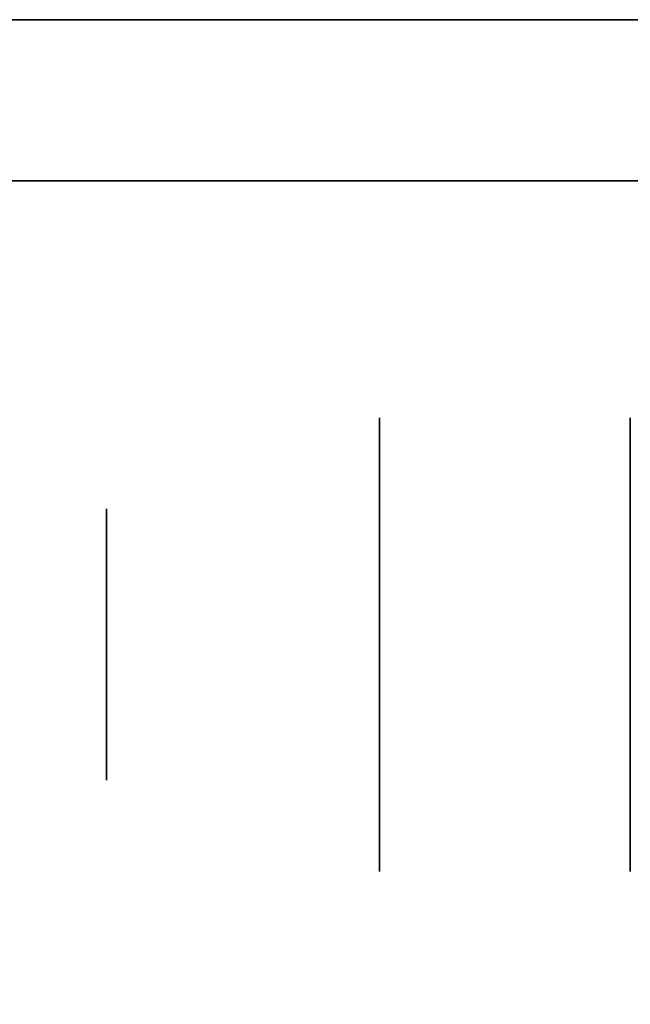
# Model space of a CAD drawing. Extents: x 248.8 to 273, y 2872.5 to 2876.7.
# Tile 445 of 656: x 262.8138 to 262.8498, y 2876.6635 to 2876.7215. Entities that reach past the tile are written whole.
import ezdxf

# ---------------------------------------------------------------- set-up
doc = ezdxf.new("R2010")
doc.units = 0
doc.header["$LTSCALE"] = 150
doc.header["$MEASUREMENT"] = 0
doc.layers.add('3DFACE_BOLT', color=7, linetype='CONTINUOUS')
doc.layers.add('3DFACE_SHAPE', color=7, linetype='CONTINUOUS')

msp = doc.modelspace()

# ---------------------------------------------------------------- linework, layer by layer
at = {"layer": '3DFACE_BOLT', "color": 1}
for points, invisible_edges in [([(262.849787, 2876.698042, -0.135), (262.849787, 2876.691354, -0.146583), (262.834987, 2876.698042, -0.135)], 14), ([(262.834987, 2876.698042, -0.135), (262.849787, 2876.691354, -0.146583), (262.834987, 2876.691354, -0.146583)], 3), ([(262.849787, 2876.691354, -0.123417), (262.849787, 2876.698042, -0.135), (262.834987, 2876.691354, -0.123417)], 14), ([(262.834987, 2876.691354, -0.123417), (262.849787, 2876.698042, -0.135), (262.834987, 2876.698042, -0.135)], 3), ([(262.834987, 2876.698042, -0.135), (262.834987, 2876.691354, -0.146583), (262.834987, 2876.691354, -0.123417)], 2), ([(262.849787, 2876.698042, -0.065), (262.849787, 2876.691354, -0.076583), (262.834987, 2876.698042, -0.065)], 14), ([(262.834987, 2876.698042, -0.065), (262.849787, 2876.691354, -0.076583), (262.834987, 2876.691354, -0.076583)], 3), ([(262.849787, 2876.691354, -0.053417), (262.849787, 2876.698042, -0.065), (262.834987, 2876.691354, -0.053417)], 14), ([(262.834987, 2876.691354, -0.053417), (262.849787, 2876.698042, -0.065), (262.834987, 2876.698042, -0.065)], 3), ([(262.834987, 2876.698042, -0.065), (262.834987, 2876.691354, -0.076583), (262.834987, 2876.691354, -0.053417)], 2), ([(262.868887, 2876.692666, -0.135), (262.868887, 2876.692275, -0.137472), (262.818887, 2876.692666, -0.135)], 14), ([(262.818887, 2876.692666, -0.135), (262.868887, 2876.692275, -0.137472), (262.818887, 2876.692275, -0.137472)], 3), ([(262.818887, 2876.692275, -0.132528), (262.868887, 2876.692666, -0.135), (262.818887, 2876.692666, -0.135)], 3), ([(262.818887, 2876.692666, -0.135), (262.818887, 2876.692275, -0.137472), (262.818887, 2876.692275, -0.132528)], 2), ([(262.868887, 2876.692666, -0.065), (262.868887, 2876.692275, -0.067472), (262.818887, 2876.692666, -0.065)], 14), ([(262.818887, 2876.692666, -0.065), (262.868887, 2876.692275, -0.067472), (262.818887, 2876.692275, -0.067472)], 3), ([(262.818887, 2876.692275, -0.062528), (262.868887, 2876.692666, -0.065), (262.818887, 2876.692666, -0.065)], 3), ([(262.818887, 2876.692666, -0.065), (262.818887, 2876.692275, -0.067472), (262.818887, 2876.692275, -0.062528)], 2), ([(262.868887, 2876.692275, -0.132528), (262.868887, 2876.692666, -0.135), (262.818887, 2876.692275, -0.132528)], 14), ([(262.868887, 2876.692275, -0.062528), (262.868887, 2876.692666, -0.065), (262.818887, 2876.692275, -0.062528)], 14), ([(262.868887, 2876.692275, -0.137472), (262.868887, 2876.691139, -0.139702), (262.818887, 2876.692275, -0.137472)], 14), ([(262.818887, 2876.692275, -0.137472), (262.868887, 2876.691139, -0.139702), (262.818887, 2876.691139, -0.139702)], 3), ([(262.868887, 2876.691139, -0.130298), (262.868887, 2876.692275, -0.132528), (262.818887, 2876.691139, -0.130298)], 14), ([(262.818887, 2876.691139, -0.130298), (262.868887, 2876.692275, -0.132528), (262.818887, 2876.692275, -0.132528)], 3), ([(262.818887, 2876.692275, -0.137472), (262.818887, 2876.691139, -0.139702), (262.818887, 2876.692275, -0.132528)], 14), ([(262.818887, 2876.692275, -0.132528), (262.818887, 2876.691139, -0.139702), (262.818887, 2876.691139, -0.130298)], 3), ([(262.868887, 2876.692275, -0.067472), (262.868887, 2876.691139, -0.069702), (262.818887, 2876.692275, -0.067472)], 14), ([(262.818887, 2876.692275, -0.067472), (262.868887, 2876.691139, -0.069702), (262.818887, 2876.691139, -0.069702)], 3), ([(262.868887, 2876.691139, -0.060298), (262.868887, 2876.692275, -0.062528), (262.818887, 2876.691139, -0.060298)], 14), ([(262.818887, 2876.691139, -0.060298), (262.868887, 2876.692275, -0.062528), (262.818887, 2876.692275, -0.062528)], 3), ([(262.818887, 2876.692275, -0.067472), (262.818887, 2876.691139, -0.069702), (262.818887, 2876.692275, -0.062528)], 14), ([(262.818887, 2876.692275, -0.062528), (262.818887, 2876.691139, -0.069702), (262.818887, 2876.691139, -0.060298)], 3), ([(262.868887, 2876.691139, -0.139702), (262.868887, 2876.689369, -0.141472), (262.818887, 2876.691139, -0.139702)], 14), ([(262.818887, 2876.691139, -0.139702), (262.868887, 2876.689369, -0.141472), (262.818887, 2876.689369, -0.141472)], 3), ([(262.868887, 2876.689369, -0.128528), (262.868887, 2876.691139, -0.130298), (262.818887, 2876.689369, -0.128528)], 14), ([(262.818887, 2876.689369, -0.128528), (262.868887, 2876.691139, -0.130298), (262.818887, 2876.691139, -0.130298)], 3), ([(262.818887, 2876.691139, -0.139702), (262.818887, 2876.689369, -0.141472), (262.818887, 2876.691139, -0.130298)], 14), ([(262.818887, 2876.691139, -0.130298), (262.818887, 2876.689369, -0.141472), (262.818887, 2876.689369, -0.128528)], 3), ([(262.868887, 2876.691139, -0.069702), (262.868887, 2876.689369, -0.071472), (262.818887, 2876.691139, -0.069702)], 14), ([(262.818887, 2876.691139, -0.069702), (262.868887, 2876.689369, -0.071472), (262.818887, 2876.689369, -0.071472)], 3), ([(262.868887, 2876.689369, -0.058528), (262.868887, 2876.691139, -0.060298), (262.818887, 2876.689369, -0.058528)], 14), ([(262.818887, 2876.689369, -0.058528), (262.868887, 2876.691139, -0.060298), (262.818887, 2876.691139, -0.060298)], 3), ([(262.818887, 2876.691139, -0.069702), (262.818887, 2876.689369, -0.071472), (262.818887, 2876.691139, -0.060298)], 14), ([(262.818887, 2876.691139, -0.060298), (262.818887, 2876.689369, -0.071472), (262.818887, 2876.689369, -0.058528)], 3), ([(262.849787, 2876.691354, -0.146583), (262.849787, 2876.677979, -0.146583), (262.834987, 2876.691354, -0.146583)], 14), ([(262.834987, 2876.691354, -0.146583), (262.849787, 2876.677979, -0.146583), (262.834987, 2876.677979, -0.146583)], 3), ([(262.849787, 2876.677979, -0.123417), (262.849787, 2876.691354, -0.123417), (262.834987, 2876.677979, -0.123417)], 14), ([(262.834987, 2876.677979, -0.123417), (262.849787, 2876.691354, -0.123417), (262.834987, 2876.691354, -0.123417)], 3), ([(262.834987, 2876.691354, -0.146583), (262.834987, 2876.677979, -0.146583), (262.834987, 2876.691354, -0.123417)], 14), ([(262.834987, 2876.691354, -0.123417), (262.834987, 2876.677979, -0.146583), (262.834987, 2876.677979, -0.123417)], 3), ([(262.849787, 2876.691354, -0.076583), (262.849787, 2876.677979, -0.076583), (262.834987, 2876.691354, -0.076583)], 14), ([(262.834987, 2876.691354, -0.076583), (262.849787, 2876.677979, -0.076583), (262.834987, 2876.677979, -0.076583)], 3), ([(262.849787, 2876.677979, -0.053417), (262.849787, 2876.691354, -0.053417), (262.834987, 2876.677979, -0.053417)], 14), ([(262.834987, 2876.677979, -0.053417), (262.849787, 2876.691354, -0.053417), (262.834987, 2876.691354, -0.053417)], 3), ([(262.834987, 2876.691354, -0.076583), (262.834987, 2876.677979, -0.076583), (262.834987, 2876.691354, -0.053417)], 14), ([(262.834987, 2876.691354, -0.053417), (262.834987, 2876.677979, -0.076583), (262.834987, 2876.677979, -0.053417)], 3), ([(262.849787, 2876.691354, -0.123417), (262.849787, 2876.677979, -0.123417), (262.849787, 2876.691354, -0.146583)], 14), ([(262.849787, 2876.691354, -0.146583), (262.849787, 2876.677979, -0.123417), (262.849787, 2876.677979, -0.146583)], 3), ([(262.849787, 2876.691354, -0.053417), (262.849787, 2876.677979, -0.053417), (262.849787, 2876.691354, -0.076583)], 14), ([(262.849787, 2876.691354, -0.076583), (262.849787, 2876.677979, -0.053417), (262.849787, 2876.677979, -0.076583)], 3), ([(262.868887, 2876.689369, -0.141472), (262.868887, 2876.687139, -0.142608), (262.818887, 2876.689369, -0.141472)], 14), ([(262.818887, 2876.689369, -0.141472), (262.868887, 2876.687139, -0.142608), (262.818887, 2876.687139, -0.142608)], 3), ([(262.868887, 2876.687139, -0.127392), (262.868887, 2876.689369, -0.128528), (262.818887, 2876.687139, -0.127392)], 14), ([(262.818887, 2876.687139, -0.127392), (262.868887, 2876.689369, -0.128528), (262.818887, 2876.689369, -0.128528)], 3), ([(262.818887, 2876.689369, -0.141472), (262.818887, 2876.687139, -0.142608), (262.818887, 2876.689369, -0.128528)], 14), ([(262.818887, 2876.689369, -0.128528), (262.818887, 2876.687139, -0.142608), (262.818887, 2876.687139, -0.127392)], 3), ([(262.868887, 2876.689369, -0.071472), (262.868887, 2876.687139, -0.072608), (262.818887, 2876.689369, -0.071472)], 14), ([(262.818887, 2876.689369, -0.071472), (262.868887, 2876.687139, -0.072608), (262.818887, 2876.687139, -0.072608)], 3), ([(262.868887, 2876.687139, -0.057392), (262.868887, 2876.689369, -0.058528), (262.818887, 2876.687139, -0.057392)], 14), ([(262.818887, 2876.687139, -0.057392), (262.868887, 2876.689369, -0.058528), (262.818887, 2876.689369, -0.058528)], 3), ([(262.818887, 2876.689369, -0.071472), (262.818887, 2876.687139, -0.072608), (262.818887, 2876.689369, -0.058528)], 14), ([(262.818887, 2876.689369, -0.058528), (262.818887, 2876.687139, -0.072608), (262.818887, 2876.687139, -0.057392)], 3), ([(262.868887, 2876.687139, -0.142608), (262.868887, 2876.684666, -0.143), (262.818887, 2876.687139, -0.142608)], 14), ([(262.818887, 2876.687139, -0.142608), (262.868887, 2876.684666, -0.143), (262.818887, 2876.684666, -0.143)], 3), ([(262.868887, 2876.684666, -0.127), (262.868887, 2876.687139, -0.127392), (262.818887, 2876.684666, -0.127)], 14), ([(262.818887, 2876.684666, -0.127), (262.868887, 2876.687139, -0.127392), (262.818887, 2876.687139, -0.127392)], 3), ([(262.818887, 2876.687139, -0.142608), (262.818887, 2876.684666, -0.143), (262.818887, 2876.687139, -0.127392)], 14), ([(262.818887, 2876.687139, -0.127392), (262.818887, 2876.684666, -0.143), (262.818887, 2876.684666, -0.127)], 3), ([(262.868887, 2876.687139, -0.072608), (262.868887, 2876.684666, -0.073), (262.818887, 2876.687139, -0.072608)], 14), ([(262.818887, 2876.687139, -0.072608), (262.868887, 2876.684666, -0.073), (262.818887, 2876.684666, -0.073)], 3), ([(262.868887, 2876.684666, -0.057), (262.868887, 2876.687139, -0.057392), (262.818887, 2876.684666, -0.057)], 14), ([(262.818887, 2876.684666, -0.057), (262.868887, 2876.687139, -0.057392), (262.818887, 2876.687139, -0.057392)], 3), ([(262.818887, 2876.687139, -0.072608), (262.818887, 2876.684666, -0.073), (262.818887, 2876.687139, -0.057392)], 14), ([(262.818887, 2876.687139, -0.057392), (262.818887, 2876.684666, -0.073), (262.818887, 2876.684666, -0.057)], 3), ([(262.868887, 2876.684666, -0.143), (262.868887, 2876.682194, -0.142608), (262.818887, 2876.684666, -0.143)], 14), ([(262.818887, 2876.684666, -0.143), (262.868887, 2876.682194, -0.142608), (262.818887, 2876.682194, -0.142608)], 3), ([(262.818887, 2876.682194, -0.127392), (262.868887, 2876.684666, -0.127), (262.818887, 2876.684666, -0.127)], 3), ([(262.818887, 2876.684666, -0.143), (262.818887, 2876.682194, -0.142608), (262.818887, 2876.684666, -0.127)], 14), ([(262.818887, 2876.684666, -0.127), (262.818887, 2876.682194, -0.142608), (262.818887, 2876.682194, -0.127392)], 3), ([(262.868887, 2876.684666, -0.073), (262.868887, 2876.682194, -0.072608), (262.818887, 2876.684666, -0.073)], 14), ([(262.818887, 2876.684666, -0.073), (262.868887, 2876.682194, -0.072608), (262.818887, 2876.682194, -0.072608)], 3), ([(262.818887, 2876.682194, -0.057392), (262.868887, 2876.684666, -0.057), (262.818887, 2876.684666, -0.057)], 3), ([(262.818887, 2876.684666, -0.073), (262.818887, 2876.682194, -0.072608), (262.818887, 2876.684666, -0.057)], 14), ([(262.818887, 2876.684666, -0.057), (262.818887, 2876.682194, -0.072608), (262.818887, 2876.682194, -0.057392)], 3), ([(262.868887, 2876.682194, -0.127392), (262.868887, 2876.684666, -0.127), (262.818887, 2876.682194, -0.127392)], 14), ([(262.868887, 2876.682194, -0.057392), (262.868887, 2876.684666, -0.057), (262.818887, 2876.682194, -0.057392)], 14), ([(262.868887, 2876.682194, -0.142608), (262.868887, 2876.679964, -0.141472), (262.818887, 2876.682194, -0.142608)], 14), ([(262.818887, 2876.682194, -0.142608), (262.868887, 2876.679964, -0.141472), (262.818887, 2876.679964, -0.141472)], 3), ([(262.868887, 2876.679964, -0.128528), (262.868887, 2876.682194, -0.127392), (262.818887, 2876.679964, -0.128528)], 14), ([(262.818887, 2876.679964, -0.128528), (262.868887, 2876.682194, -0.127392), (262.818887, 2876.682194, -0.127392)], 3), ([(262.818887, 2876.682194, -0.142608), (262.818887, 2876.679964, -0.141472), (262.818887, 2876.682194, -0.127392)], 14), ([(262.818887, 2876.682194, -0.127392), (262.818887, 2876.679964, -0.141472), (262.818887, 2876.679964, -0.128528)], 3), ([(262.868887, 2876.682194, -0.072608), (262.868887, 2876.679964, -0.071472), (262.818887, 2876.682194, -0.072608)], 14), ([(262.818887, 2876.682194, -0.072608), (262.868887, 2876.679964, -0.071472), (262.818887, 2876.679964, -0.071472)], 3), ([(262.868887, 2876.679964, -0.058528), (262.868887, 2876.682194, -0.057392), (262.818887, 2876.679964, -0.058528)], 14), ([(262.818887, 2876.679964, -0.058528), (262.868887, 2876.682194, -0.057392), (262.818887, 2876.682194, -0.057392)], 3), ([(262.818887, 2876.682194, -0.072608), (262.818887, 2876.679964, -0.071472), (262.818887, 2876.682194, -0.057392)], 14), ([(262.818887, 2876.682194, -0.057392), (262.818887, 2876.679964, -0.071472), (262.818887, 2876.679964, -0.058528)], 3), ([(262.868887, 2876.679964, -0.141472), (262.868887, 2876.678194, -0.139702), (262.818887, 2876.679964, -0.141472)], 14), ([(262.818887, 2876.679964, -0.141472), (262.868887, 2876.678194, -0.139702), (262.818887, 2876.678194, -0.139702)], 3), ([(262.868887, 2876.678194, -0.130298), (262.868887, 2876.679964, -0.128528), (262.818887, 2876.678194, -0.130298)], 14), ([(262.818887, 2876.678194, -0.130298), (262.868887, 2876.679964, -0.128528), (262.818887, 2876.679964, -0.128528)], 3), ([(262.818887, 2876.679964, -0.141472), (262.818887, 2876.678194, -0.139702), (262.818887, 2876.679964, -0.128528)], 14), ([(262.818887, 2876.679964, -0.128528), (262.818887, 2876.678194, -0.139702), (262.818887, 2876.678194, -0.130298)], 3), ([(262.868887, 2876.679964, -0.071472), (262.868887, 2876.678194, -0.069702), (262.818887, 2876.679964, -0.071472)], 14), ([(262.818887, 2876.679964, -0.071472), (262.868887, 2876.678194, -0.069702), (262.818887, 2876.678194, -0.069702)], 3), ([(262.868887, 2876.678194, -0.060298), (262.868887, 2876.679964, -0.058528), (262.818887, 2876.678194, -0.060298)], 14), ([(262.818887, 2876.678194, -0.060298), (262.868887, 2876.679964, -0.058528), (262.818887, 2876.679964, -0.058528)], 3), ([(262.818887, 2876.679964, -0.071472), (262.818887, 2876.678194, -0.069702), (262.818887, 2876.679964, -0.058528)], 14), ([(262.818887, 2876.679964, -0.058528), (262.818887, 2876.678194, -0.069702), (262.818887, 2876.678194, -0.060298)], 3), ([(262.868887, 2876.678194, -0.139702), (262.868887, 2876.677058, -0.137472), (262.818887, 2876.678194, -0.139702)], 14), ([(262.818887, 2876.678194, -0.139702), (262.868887, 2876.677058, -0.137472), (262.818887, 2876.677058, -0.137472)], 3), ([(262.868887, 2876.677058, -0.132528), (262.868887, 2876.678194, -0.130298), (262.818887, 2876.677058, -0.132528)], 14), ([(262.818887, 2876.677058, -0.132528), (262.868887, 2876.678194, -0.130298), (262.818887, 2876.678194, -0.130298)], 3), ([(262.818887, 2876.678194, -0.139702), (262.818887, 2876.677058, -0.137472), (262.818887, 2876.678194, -0.130298)], 14), ([(262.818887, 2876.678194, -0.130298), (262.818887, 2876.677058, -0.137472), (262.818887, 2876.677058, -0.132528)], 3), ([(262.868887, 2876.678194, -0.069702), (262.868887, 2876.677058, -0.067472), (262.818887, 2876.678194, -0.069702)], 14), ([(262.818887, 2876.678194, -0.069702), (262.868887, 2876.677058, -0.067472), (262.818887, 2876.677058, -0.067472)], 3), ([(262.868887, 2876.677058, -0.062528), (262.868887, 2876.678194, -0.060298), (262.818887, 2876.677058, -0.062528)], 14), ([(262.818887, 2876.677058, -0.062528), (262.868887, 2876.678194, -0.060298), (262.818887, 2876.678194, -0.060298)], 3), ([(262.818887, 2876.678194, -0.069702), (262.818887, 2876.677058, -0.067472), (262.818887, 2876.678194, -0.060298)], 14), ([(262.818887, 2876.678194, -0.060298), (262.818887, 2876.677058, -0.067472), (262.818887, 2876.677058, -0.062528)], 3), ([(262.849787, 2876.677979, -0.146583), (262.849787, 2876.671292, -0.135), (262.834987, 2876.677979, -0.146583)], 14), ([(262.834987, 2876.677979, -0.146583), (262.849787, 2876.671292, -0.135), (262.834987, 2876.671292, -0.135)], 3), ([(262.849787, 2876.671292, -0.135), (262.849787, 2876.677979, -0.123417), (262.834987, 2876.671292, -0.135)], 14), ([(262.834987, 2876.671292, -0.135), (262.849787, 2876.677979, -0.123417), (262.834987, 2876.677979, -0.123417)], 3), ([(262.834987, 2876.677979, -0.146583), (262.834987, 2876.671292, -0.135), (262.834987, 2876.677979, -0.123417)], 12), ([(262.849787, 2876.677979, -0.076583), (262.849787, 2876.671292, -0.065), (262.834987, 2876.677979, -0.076583)], 14), ([(262.834987, 2876.677979, -0.076583), (262.849787, 2876.671292, -0.065), (262.834987, 2876.671292, -0.065)], 3), ([(262.849787, 2876.671292, -0.065), (262.849787, 2876.677979, -0.053417), (262.834987, 2876.671292, -0.065)], 14), ([(262.834987, 2876.671292, -0.065), (262.849787, 2876.677979, -0.053417), (262.834987, 2876.677979, -0.053417)], 3), ([(262.834987, 2876.677979, -0.076583), (262.834987, 2876.671292, -0.065), (262.834987, 2876.677979, -0.053417)], 12), ([(262.849787, 2876.677979, -0.123417), (262.849787, 2876.671292, -0.135), (262.849787, 2876.677979, -0.146583)], 12), ([(262.849787, 2876.677979, -0.053417), (262.849787, 2876.671292, -0.065), (262.849787, 2876.677979, -0.076583)], 12), ([(262.868887, 2876.677058, -0.137472), (262.868887, 2876.676666, -0.135), (262.818887, 2876.677058, -0.137472)], 14), ([(262.818887, 2876.677058, -0.137472), (262.868887, 2876.676666, -0.135), (262.818887, 2876.676666, -0.135)], 3), ([(262.868887, 2876.676666, -0.135), (262.868887, 2876.677058, -0.132528), (262.818887, 2876.676666, -0.135)], 14), ([(262.818887, 2876.676666, -0.135), (262.868887, 2876.677058, -0.132528), (262.818887, 2876.677058, -0.132528)], 3), ([(262.818887, 2876.677058, -0.137472), (262.818887, 2876.676666, -0.135), (262.818887, 2876.677058, -0.132528)], 12), ([(262.868887, 2876.677058, -0.067472), (262.868887, 2876.676666, -0.065), (262.818887, 2876.677058, -0.067472)], 14), ([(262.818887, 2876.677058, -0.067472), (262.868887, 2876.676666, -0.065), (262.818887, 2876.676666, -0.065)], 3), ([(262.868887, 2876.676666, -0.065), (262.868887, 2876.677058, -0.062528), (262.818887, 2876.676666, -0.065)], 14), ([(262.818887, 2876.676666, -0.065), (262.868887, 2876.677058, -0.062528), (262.818887, 2876.677058, -0.062528)], 3), ([(262.818887, 2876.677058, -0.067472), (262.818887, 2876.676666, -0.065), (262.818887, 2876.677058, -0.062528)], 12)]:
    msp.add_3dface(points, dxfattribs=dict(at, invisible_edges=invisible_edges))
at = {"layer": '3DFACE_SHAPE', "color": 13}
for points, invisible_edges in [([(262.759337, 2876.712016, -2.5), (262.759337, 2876.721516, -2.5), (262.856187, 2876.712016, -2.5)], 2), ([(262.759337, 2876.721516, -2.5), (262.959337, 2876.721516, -2.5), (262.856187, 2876.712016, -2.5)], 14), ([(262.759337, 2876.712016, -0.2), (262.856187, 2876.712016, -0.2), (262.759337, 2876.721516, -0.2)], 2), ([(262.856187, 2876.712016, -0.2), (262.862487, 2876.712016, -0.2), (262.759337, 2876.721516, -0.2)], 15), ([(262.759337, 2876.721516, -0.2), (262.862487, 2876.712016, -0.2), (262.959337, 2876.721516, -0.2)], 3), ([(262.759337, 2876.721516, -2.5), (262.759337, 2876.721516, -0.2), (262.959337, 2876.721516, -2.5)], 2), ([(262.759337, 2876.721516, -0.2), (262.959337, 2876.721516, -0.2), (262.959337, 2876.721516, -2.5)], 12), ([(262.959337, 2876.721516, -0.2), (262.759337, 2876.721516, -0.2), (262.862487, 2876.721516, -0.1905)], 14), ([(262.862487, 2876.721516, -0.1905), (262.759337, 2876.721516, -0.2), (262.856187, 2876.721516, -0.1905)], 15), ([(262.759337, 2876.721516, -0.2), (262.759337, 2876.721516, -0.1905), (262.856187, 2876.721516, -0.1905)], 12), ([(262.959337, 2876.721516), (262.856187, 2876.721516, -0.0095), (262.759337, 2876.721516)], 3), ([(262.856187, 2876.721516, -0.0095), (262.759337, 2876.721516, -0.0095), (262.759337, 2876.721516)], 12), ([(262.856187, 2872.521516, -0.1905), (262.856187, 2876.721516, -0.1905), (262.759337, 2872.521516, -0.1905)], 2), ([(262.856187, 2876.721516, -0.1905), (262.759337, 2876.721516, -0.1905), (262.759337, 2872.521516, -0.1905)], 12), ([(262.856187, 2876.721516, -0.0095), (262.856187, 2876.684666, -0.0095), (262.759337, 2876.721516, -0.0095)], 2), ([(262.856187, 2876.684666, -0.0095), (262.856187, 2876.558366, -0.0095), (262.759337, 2876.721516, -0.0095)], 14), ([(262.759337, 2876.721516, -0.0095), (262.856187, 2876.558366, -0.0095), (262.856187, 2874.684666, -0.0095)], 13), ([(262.856187, 2874.684666, -0.0095), (262.856187, 2874.558366, -0.0095), (262.759337, 2876.721516, -0.0095)], 14), ([(262.856187, 2874.558366, -0.0095), (262.856187, 2872.684666, -0.0095), (262.759337, 2876.721516, -0.0095)], 14), ([(262.759337, 2876.721516, -0.0095), (262.856187, 2872.684666, -0.0095), (262.856187, 2872.558366, -0.0095)], 13), ([(262.759337, 2872.521516, -0.0095), (262.759337, 2876.721516, -0.0095), (262.856187, 2872.558366, -0.0095)], 14), ([(262.959337, 2872.521516), (262.959337, 2876.721516), (262.759337, 2872.521516)], 2), ([(262.959337, 2876.721516), (262.759337, 2876.721516), (262.759337, 2872.521516)], 12), ([(262.759337, 2872.521516, -0.2), (262.759337, 2876.721516, -0.2), (262.959337, 2872.521516, -0.2)], 2), ([(262.759337, 2876.721516, -0.2), (262.959337, 2876.721516, -0.2), (262.959337, 2872.521516, -0.2)], 12), ([(262.856187, 2876.712016, -2.5), (262.856187, 2876.712016, -0.2), (262.759337, 2876.712016, -2.5)], 2), ([(262.856187, 2876.712016, -0.2), (262.759337, 2876.712016, -0.2), (262.759337, 2876.712016, -2.5)], 12)]:
    msp.add_3dface(points, dxfattribs=dict(at, invisible_edges=invisible_edges))

doc.saveas('drawing.dxf')
